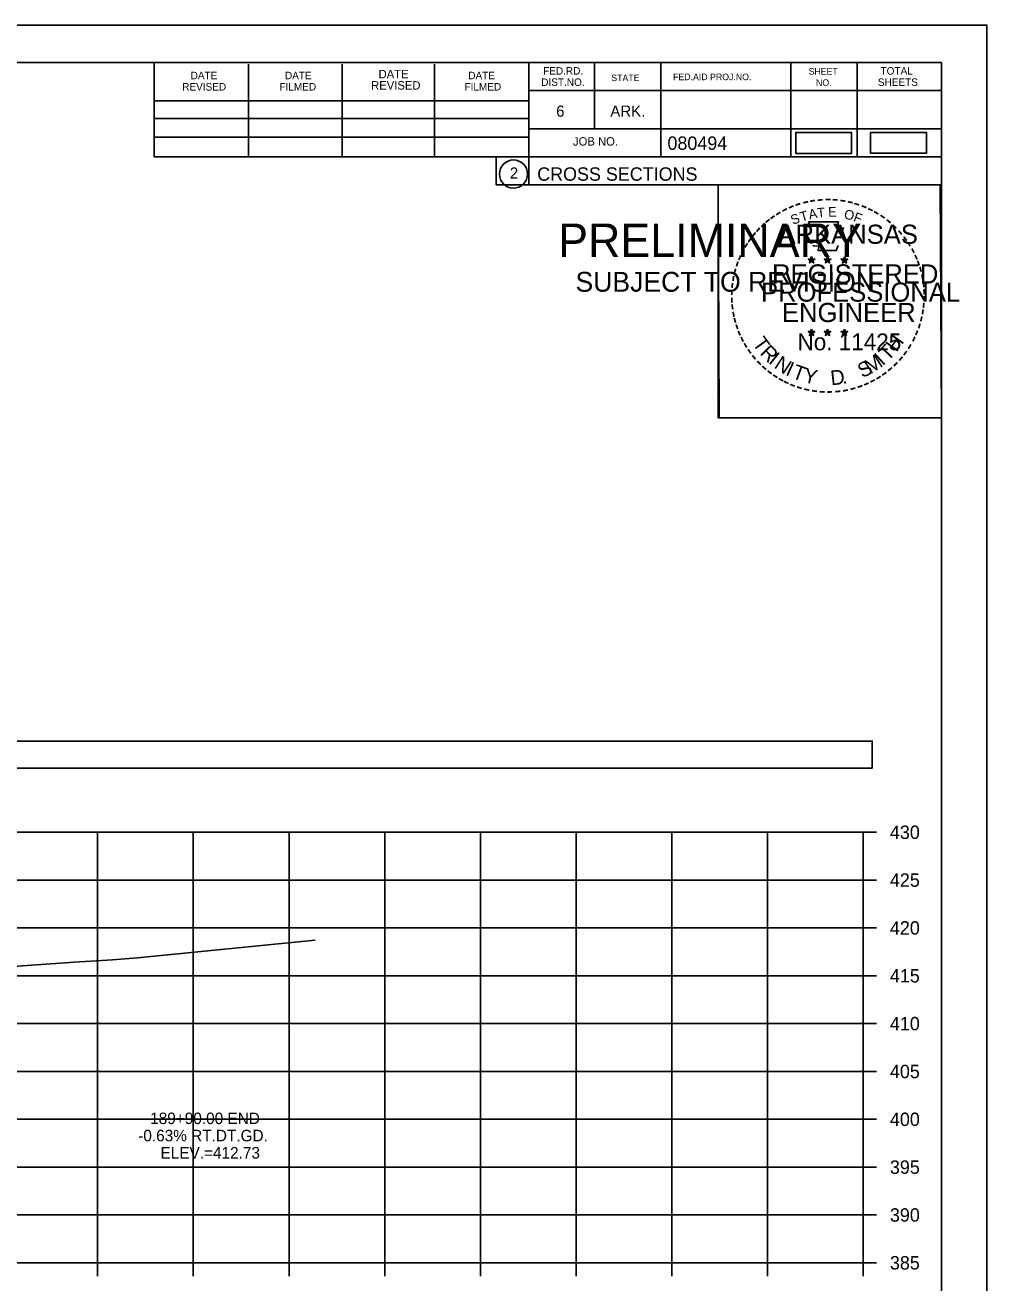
# Model space of a CAD drawing. Extents: x 1376273 to 1384221, y 378927 to 384592.
# Drawn here: x 1379819.8 to 1379920.3, y 380407.1 to 380538.5 of the extents above; entities that cross this region are included whole.
import ezdxf

# ---------------------------------------------------------------- set-up
doc = ezdxf.new("R2010")
doc.units = 0
for name, color, linetype in [('R_Axis', 7, 'Continuous'), ('R_Axis Annot', 7, 'Continuous'), ('R_Border', 7, 'Continuous'), ('R_Border PE', 7, 'Continuous'), ('R_Border Prem', 7, 'Continuous'), ('R_Drive', 7, 'Continuous'), ('R_Exist Surface', 7, 'Continuous'), ('R_Grid', 7, 'Continuous'), ('R_No Plot', 7, 'Continuous'), ('R_Xsect Elev', 7, 'Continuous')]:
    doc.layers.add(name, color=color, linetype=linetype)

msp = doc.modelspace()

# ---------------------------------------------------------------- linework, layer by layer
at = {"layer": 'R_Axis'}
for p, q in [((1379907.33, 380409.16), (1379907.33, 380454.16)), ((1379908.73, 380454.16), (1379907.33, 380454.16)), ((1379908.73, 380449.16), (1379907.33, 380449.16)), ((1379908.73, 380444.16), (1379907.33, 380444.16)), ((1379908.73, 380439.16), (1379907.33, 380439.16)), ((1379908.73, 380434.16), (1379907.33, 380434.16)), ((1379908.73, 380429.16), (1379907.33, 380429.16)), ((1379908.73, 380424.16), (1379907.33, 380424.16)), ((1379908.73, 380419.16), (1379907.33, 380419.16)), ((1379908.73, 380414.16), (1379907.33, 380414.16)), ((1379607.33, 380409.16), (1379907.33, 380409.16)), ((1379827.33, 380407.76), (1379827.33, 380409.16)), ((1379837.33, 380407.76), (1379837.33, 380409.16)), ((1379847.33, 380407.76), (1379847.33, 380409.16)), ((1379857.33, 380407.76), (1379857.33, 380409.16)), ((1379867.33, 380407.76), (1379867.33, 380409.16)), ((1379877.33, 380407.76), (1379877.33, 380409.16)), ((1379887.33, 380407.76), (1379887.33, 380409.16)), ((1379897.33, 380407.76), (1379897.33, 380409.16)), ((1379907.33, 380407.76), (1379907.33, 380409.16)), ((1379908.73, 380409.16), (1379907.33, 380409.16))]:
    msp.add_line(p, q, dxfattribs=at)
at = {"layer": 'R_Axis Annot'}
msp.add_lwpolyline([(1379606.49, 380460.87), (1379908.29, 380460.87), (1379908.29, 380463.69), (1379606.49, 380463.69)], close=True, dxfattribs=at)
at = {"layer": 'R_Border'}
for p, q in [((1379599.33, 380534.62), (1379915.51, 380534.62)), ((1379833.25, 380524.74), (1379833.25, 380534.62)), ((1379843.11, 380524.74), (1379843.11, 380534.42)), ((1379852.87, 380524.74), (1379852.87, 380534.42)), ((1379862.55, 380524.74), (1379862.55, 380534.42)), ((1379872.41, 380534.62), (1379872.41, 380521.82)), ((1379879.25, 380534.62), (1379879.25, 380527.68)), ((1379886.19, 380534.62), (1379886.19, 380524.74)), ((1379899.77, 380534.62), (1379899.77, 380524.74)), ((1379906.71, 380534.62), (1379906.71, 380524.74)), ((1379915.51, 380329.16), (1379915.51, 380534.62)), ((1379915.51, 380531.68), (1379872.41, 380531.68)), ((1379915.51, 380531.7), (1379915.51, 380531.7)), ((1379833.25, 380530.6), (1379872.41, 380530.6)), ((1379833.25, 380528.74), (1379872.41, 380528.74)), ((1379915.51, 380527.68), (1379872.41, 380527.68)), ((1379875.37, 380527.68), (1379915.51, 380527.68)), ((1379833.25, 380524.74), (1379833.25, 380526.8)), ((1379833.25, 380526.8), (1379872.41, 380526.8)), ((1379915.51, 380524.74), (1379833.25, 380524.74)), ((1379872.41, 380521.82), (1379915.51, 380521.82))]:
    msp.add_line(p, q, dxfattribs=at)
msp.add_circle((1379870.79, 380522.95), 1.47, dxfattribs=at)
at = {"layer": 'R_Border PE'}
for p, q in [((1379901.59, 380514.07), (1379901.94, 380513.96)), ((1379901.59, 380514.07), (1379901.85, 380514.03)), ((1379901.59, 380514.07), (1379901.83, 380513.95)), ((1379901.73, 380513.66), (1379901.94, 380513.96)), ((1379901.94, 380514.33), (1379901.9, 380514.07)), ((1379901.94, 380513.96), (1379901.94, 380514.33)), ((1379901.94, 380514.33), (1379901.99, 380514.08)), ((1379902.29, 380514.07), (1379901.94, 380513.96)), ((1379902.15, 380513.66), (1379901.94, 380513.96)), ((1379902.29, 380514.07), (1379902, 380514.02)), ((1379902.15, 380513.66), (1379902.02, 380513.95)), ((1379902.29, 380514.07), (1379902.08, 380513.97)), ((1379903.26, 380514.07), (1379903.61, 380513.96)), ((1379903.26, 380514.07), (1379903.52, 380514.03)), ((1379903.26, 380514.07), (1379903.5, 380513.95)), ((1379903.4, 380513.66), (1379903.61, 380513.96)), ((1379903.61, 380514.33), (1379903.57, 380514.07)), ((1379903.61, 380513.96), (1379903.61, 380514.33)), ((1379903.61, 380514.33), (1379903.66, 380514.08)), ((1379903.96, 380514.07), (1379903.61, 380513.96)), ((1379903.82, 380513.66), (1379903.61, 380513.96)), ((1379903.96, 380514.07), (1379903.67, 380514.02)), ((1379903.82, 380513.66), (1379903.69, 380513.95)), ((1379903.96, 380514.07), (1379903.75, 380513.97)), ((1379905.03, 380514.06), (1379905.38, 380513.95)), ((1379905.03, 380514.06), (1379905.28, 380514.01)), ((1379905.03, 380514.06), (1379905.26, 380513.94)), ((1379905.16, 380513.65), (1379905.38, 380513.95)), ((1379905.38, 380514.31), (1379905.33, 380514.06)), ((1379905.38, 380513.95), (1379905.38, 380514.31)), ((1379905.38, 380514.31), (1379905.42, 380514.06)), ((1379905.72, 380514.06), (1379905.38, 380513.95)), ((1379905.59, 380513.65), (1379905.38, 380513.95)), ((1379905.72, 380514.06), (1379905.44, 380514.01)), ((1379905.72, 380514.06), (1379905.52, 380513.96)), ((1379901.73, 380513.66), (1379901.85, 380513.91)), ((1379901.73, 380513.66), (1379901.94, 380513.88)), ((1379902.15, 380513.66), (1379901.94, 380513.88)), ((1379903.4, 380513.66), (1379903.52, 380513.91)), ((1379903.4, 380513.66), (1379903.61, 380513.88)), ((1379903.82, 380513.66), (1379903.61, 380513.88)), ((1379905.16, 380513.65), (1379905.29, 380513.9)), ((1379905.16, 380513.65), (1379905.37, 380513.87)), ((1379905.59, 380513.65), (1379905.37, 380513.87)), ((1379905.59, 380513.65), (1379905.45, 380513.94)), ((1379901.59, 380506.5), (1379901.94, 380506.39)), ((1379901.59, 380506.5), (1379901.84, 380506.45)), ((1379901.59, 380506.5), (1379901.83, 380506.38)), ((1379901.72, 380506.09), (1379901.94, 380506.39)), ((1379901.72, 380506.09), (1379901.85, 380506.33)), ((1379901.72, 380506.09), (1379901.94, 380506.31)), ((1379901.94, 380506.75), (1379901.9, 380506.5)), ((1379901.94, 380506.39), (1379901.94, 380506.75)), ((1379901.94, 380506.75), (1379901.99, 380506.5)), ((1379902.28, 380506.5), (1379901.94, 380506.39)), ((1379902.15, 380506.09), (1379901.94, 380506.39)), ((1379902.15, 380506.09), (1379901.94, 380506.3)), ((1379902.28, 380506.5), (1379902, 380506.45)), ((1379902.15, 380506.09), (1379902.01, 380506.38)), ((1379902.28, 380506.5), (1379902.08, 380506.4)), ((1379903.26, 380506.5), (1379903.61, 380506.39)), ((1379903.26, 380506.5), (1379903.51, 380506.45)), ((1379903.26, 380506.5), (1379903.49, 380506.38)), ((1379903.39, 380506.09), (1379903.61, 380506.39)), ((1379903.39, 380506.09), (1379903.52, 380506.33)), ((1379903.39, 380506.09), (1379903.6, 380506.31)), ((1379903.61, 380506.75), (1379903.57, 380506.5)), ((1379903.82, 380506.09), (1379903.6, 380506.3)), ((1379903.61, 380506.39), (1379903.61, 380506.75)), ((1379903.61, 380506.75), (1379903.66, 380506.5)), ((1379903.95, 380506.5), (1379903.61, 380506.39)), ((1379903.82, 380506.09), (1379903.61, 380506.39)), ((1379903.95, 380506.5), (1379903.67, 380506.45)), ((1379903.82, 380506.09), (1379903.68, 380506.38)), ((1379903.95, 380506.5), (1379903.75, 380506.4)), ((1379905.02, 380506.49), (1379905.37, 380506.38)), ((1379905.02, 380506.49), (1379905.28, 380506.44)), ((1379905.02, 380506.49), (1379905.26, 380506.37)), ((1379905.16, 380506.08), (1379905.37, 380506.38)), ((1379905.16, 380506.08), (1379905.28, 380506.32)), ((1379905.16, 380506.08), (1379905.37, 380506.3)), ((1379905.37, 380506.74), (1379905.33, 380506.49)), ((1379905.37, 380506.38), (1379905.37, 380506.74)), ((1379905.37, 380506.74), (1379905.42, 380506.49)), ((1379905.72, 380506.49), (1379905.37, 380506.38)), ((1379905.59, 380506.08), (1379905.37, 380506.38)), ((1379905.59, 380506.08), (1379905.37, 380506.29)), ((1379905.72, 380506.49), (1379905.43, 380506.44)), ((1379905.59, 380506.08), (1379905.45, 380506.37)), ((1379905.72, 380506.49), (1379905.52, 380506.39))]:
    msp.add_line(p, q, dxfattribs=at)
for points in [[(1379901.63, 380517.95), (1379901.9, 380517.12)], [(1379905.14, 380517.03), (1379905.29, 380517.31), (1379904.6, 380517.29), (1379904.75, 380517.95), (1379901.63, 380517.95)], [(1379902.13, 380515.53), (1379902.13, 380515.44), (1379902.69, 380515.42), (1379902.63, 380514.95), (1379904.5, 380514.95), (1379904.71, 380515.48)], [(1379901.94, 380514.33), (1379902.15, 380513.66), (1379901.59, 380514.07), (1379902.29, 380514.07), (1379901.73, 380513.66), (1379901.94, 380514.33)], [(1379903.61, 380514.33), (1379903.82, 380513.66), (1379903.26, 380514.07), (1379903.96, 380514.07), (1379903.4, 380513.66), (1379903.61, 380514.33)], [(1379905.38, 380514.31), (1379905.59, 380513.65), (1379905.03, 380514.06), (1379905.72, 380514.06), (1379905.16, 380513.65), (1379905.38, 380514.31)], [(1379901.94, 380506.75), (1379902.15, 380506.09), (1379901.59, 380506.5), (1379902.28, 380506.5), (1379901.72, 380506.09), (1379901.94, 380506.75)], [(1379903.61, 380506.75), (1379903.82, 380506.09), (1379903.26, 380506.5), (1379903.95, 380506.5), (1379903.39, 380506.09), (1379903.61, 380506.75)], [(1379905.37, 380506.74), (1379905.59, 380506.08), (1379905.02, 380506.49), (1379905.72, 380506.49), (1379905.16, 380506.08), (1379905.37, 380506.74)]]:
    msp.add_lwpolyline(points, dxfattribs=at)
for centre, radius in [((1379901.94, 380513.96), 0.172), ((1379901.94, 380513.96), 0.145), ((1379901.94, 380513.96), 0.116), ((1379901.94, 380513.96), 0.0991), ((1379901.94, 380513.96), 0.0747), ((1379901.94, 380513.96), 0.0495), ((1379901.94, 380513.96), 0.0296), ((1379903.61, 380513.96), 0.172), ((1379903.61, 380513.96), 0.145), ((1379903.61, 380513.96), 0.116), ((1379903.61, 380513.96), 0.0991), ((1379903.61, 380513.96), 0.0747), ((1379903.61, 380513.96), 0.0495), ((1379903.61, 380513.96), 0.0296), ((1379905.37, 380513.95), 0.172), ((1379905.37, 380513.95), 0.145), ((1379905.37, 380513.95), 0.116), ((1379905.37, 380513.95), 0.0991), ((1379905.37, 380513.95), 0.0747), ((1379905.37, 380513.95), 0.0495), ((1379905.37, 380513.95), 0.0296), ((1379901.94, 380506.39), 0.172), ((1379901.94, 380506.39), 0.145), ((1379901.94, 380506.39), 0.116), ((1379901.94, 380506.39), 0.0991), ((1379901.94, 380506.39), 0.0747), ((1379901.94, 380506.39), 0.0495), ((1379901.94, 380506.39), 0.0296), ((1379903.61, 380506.39), 0.172), ((1379903.61, 380506.39), 0.145), ((1379903.61, 380506.39), 0.116), ((1379903.61, 380506.39), 0.0991), ((1379903.61, 380506.39), 0.0747), ((1379903.61, 380506.39), 0.0495), ((1379903.61, 380506.39), 0.0296), ((1379905.37, 380506.38), 0.172), ((1379905.37, 380506.38), 0.145), ((1379905.37, 380506.38), 0.116), ((1379905.37, 380506.38), 0.0991), ((1379905.37, 380506.38), 0.0747), ((1379905.37, 380506.38), 0.0495), ((1379905.37, 380506.38), 0.0296)]:
    msp.add_circle(centre, radius, dxfattribs=at)
at = {"layer": 'R_Drive'}
for points in [[(1379900.29, 380525.11), (1379906.12, 380525.11), (1379906.12, 380527.3), (1379900.29, 380527.3)], [(1379908.11, 380525.12), (1379913.95, 380525.12), (1379913.95, 380527.3), (1379908.11, 380527.3)]]:
    msp.add_lwpolyline(points, close=True, dxfattribs=at)
at = {"layer": 'R_Exist Surface'}
msp.add_lwpolyline([(1379810.58, 380439.58), (1379824.86, 380440.57), (1379828.87, 380440.83), (1379831.51, 380441.05), (1379850.07, 380442.89)], dxfattribs=at)
at = {"layer": 'R_Grid'}
for p, q in [((1379607.33, 380454.16), (1379907.33, 380454.16)), ((1379827.33, 380409.16), (1379827.33, 380454.16)), ((1379837.33, 380409.16), (1379837.33, 380454.16)), ((1379847.33, 380409.16), (1379847.33, 380454.16)), ((1379857.33, 380409.16), (1379857.33, 380454.16)), ((1379867.33, 380409.16), (1379867.33, 380454.16)), ((1379877.33, 380409.16), (1379877.33, 380454.16)), ((1379887.33, 380409.16), (1379887.33, 380454.16)), ((1379897.33, 380409.16), (1379897.33, 380454.16)), ((1379907.33, 380409.16), (1379907.33, 380454.16)), ((1379607.33, 380449.16), (1379907.33, 380449.16)), ((1379607.33, 380444.16), (1379907.33, 380444.16)), ((1379607.33, 380439.16), (1379907.33, 380439.16)), ((1379607.33, 380434.16), (1379907.33, 380434.16)), ((1379607.33, 380429.16), (1379907.33, 380429.16)), ((1379607.33, 380424.16), (1379907.33, 380424.16)), ((1379607.33, 380419.16), (1379907.33, 380419.16)), ((1379607.33, 380414.16), (1379907.33, 380414.16)), ((1379607.33, 380409.16), (1379907.33, 380409.16))]:
    msp.add_line(p, q, dxfattribs=at)
at = {"layer": 'R_No Plot'}
for p, q in [((1379586.93, 380538.51), (1379920.26, 380538.51)), ((1379891.54, 380499.36), (1379891.54, 380499.36))]:
    msp.add_line(p, q, dxfattribs=at)
for points in [[(1379586.92, 380538.51), (1379920.26, 380538.51), (1379920.26, 380325.17), (1379586.92, 380325.17)], [(1379833.25, 380534.62), (1379833.25, 380524.74), (1379868.98, 380524.74), (1379868.98, 380521.82), (1379892.18, 380521.82), (1379892.18, 380497.48), (1379915.51, 380497.48), (1379915.51, 380329.16), (1379599.33, 380329.16), (1379599.33, 380534.62)], [(1379892.18, 380521.82), (1379915.39, 380521.82), (1379915.51, 380497.48), (1379892.3, 380497.48)]]:
    msp.add_lwpolyline(points, close=True, dxfattribs=at)

# ---------------------------------------------------------------- texts
at = {"layer": 'R_Axis Annot'}
for s, p in [('430', (1379910.13, 380453.46)), ('425', (1379910.13, 380448.46)), ('420', (1379910.13, 380443.46)), ('415', (1379910.13, 380438.46)), ('410', (1379910.13, 380433.46)), ('405', (1379910.13, 380428.46)), ('400', (1379910.13, 380423.46)), ('395', (1379910.13, 380418.46)), ('390', (1379910.13, 380413.46)), ('385', (1379910.13, 380408.46))]:
    msp.add_text(s, height=1.4, dxfattribs=at).set_placement(p)
at = {"layer": 'R_Border'}
for s, height, p in [('DATE', 0.879, (1379856.69, 380532.96)), ('FED.RD.', 0.782, (1379873.89, 380533.34)), ('SHEET', 0.684, (1379901.63, 380533.34)), ('TOTAL', 0.782, (1379909.15, 380533.34)), ('REVISED', 0.782, (1379836.17, 380531.68)), ('DATE', 0.782, (1379837.05, 380532.86)), ('FILMED', 0.782, (1379846.33, 380531.68)), ('DATE', 0.782, (1379846.91, 380532.86)), ('REVISED', 0.879, (1379855.91, 380531.78)), ('FILMED', 0.782, (1379865.67, 380531.68)), ('DATE', 0.782, (1379866.07, 380532.86)), ('DIST.NO.', 0.782, (1379873.69, 380532.16)), ('STATE', 0.684, (1379881.01, 380532.66)), ('FED.AID PROJ.NO.', 0.684, (1379887.47, 380532.76)), ('NO.', 0.684, (1379902.41, 380532.16)), ('SHEETS', 0.782, (1379908.87, 380532.16)), ('6', 1.17, (1379875.25, 380528.94)), ('ARK.', 1.172, (1379880.91, 380528.94)), ('JOB NO.', 0.879, (1379877.01, 380525.92)), ('080494', 1.4, (1379886.88, 380525.48)), ('2', 1.17, (1379870.41, 380522.47)), ('CROSS SECTIONS', 1.4, (1379873.27, 380522.25))]:
    msp.add_text(s, height=height, rotation=360, dxfattribs=at).set_placement(p)
at = {"layer": 'R_Border PE'}
for s, height, rotation, p in [('-', 1.6, 28.7918, (1379899.11, 380518.49)), ('-', 1.6, 24.3072, (1379899.75, 380518.81)), ('-', 1.6, 19.1761, (1379900.38, 380519.08)), ('-', 1.6, 13.6301, (1379901.13, 380519.32)), ('A', 1, 11.2132, (1379901.73, 380518.21)), ('-', 1.6, 10.2193, (1379901.81, 380519.48)), ('T', 1, 6.0228, (1379902.58, 380518.38)), ('-', 1.6, 5.8968, (1379902.54, 380519.59)), ('-', 1.6, 0.1862, (1379903.31, 380519.66)), ('E', 1, 0.8323, (1379903.68, 380518.49)), ('-', 1.6, 357.743, (1379904.03, 380519.65)), ('-', 1.6, 352.1617, (1379904.78, 380519.59)), ('O', 1, 350.4515, (1379905.29, 380518.28)), ('-', 1.6, 347.2049, (1379905.5, 380519.48)), ('-', 1.6, 342.3362, (1379906.13, 380519.32)), ('-', 1.6, 337.8551, (1379906.87, 380519.1)), ('-', 1.6, 334.1211, (1379907.5, 380518.83)), ('-', 1.6, 38.9507, (1379897.46, 380517.35)), ('-', 1.6, 36.2317, (1379897.94, 380517.73)), ('-', 1.6, 34.0636, (1379898.52, 380518.12)), ('S', 1, 21.594, (1379899.99, 380517.63)), ('T', 1, 16.4036, (1379900.9, 380517.96)), ('F', 1, 340.0707, (1379906.24, 380518.05)), ('-', 1.6, 329.6409, (1379908.08, 380518.55)), ('-', 1.6, 325.8627, (1379908.72, 380518.19)), ('-', 1.6, 320.5297, (1379909.33, 380517.76)), ('-', 1.6, 50.6142, (1379896.18, 380515.97)), ('-', 1.6, 48.423, (1379896.58, 380516.45)), ('-', 1.6, 42.9622, (1379897.03, 380516.93)), ('ARKANSAS', 2, 360, (1379898.49, 380515.66)), ('-', 1.6, 315.5786, (1379909.93, 380517.27)), ('-', 1.6, 309.8797, (1379910.5, 380516.72)), ('-', 1.6, 58.0706, (1379895.44, 380514.87)), ('-', 1.6, 54.2325, (1379895.77, 380515.4)), ('-', 1.6, 306.6522, (1379911.02, 380516.12)), ('-', 1.4, 303.6753, (1379911.51, 380515.55)), ('-', 1.6, 67.7743, (1379894.87, 380513.65)), ('-', 1.6, 62.8713, (1379895.13, 380514.26)), ('DWB', 0.01, 360, (1379901.93, 380513.96)), ('DWB', 0.01, 360, (1379903.6, 380513.96)), ('DWB', 0.01, 360, (1379905.36, 380513.94)), ('-', 1.6, 299.6684, (1379911.83, 380514.94)), ('-', 1.6, 294.6628, (1379912.15, 380514.33)), ('-', 1.6, 75.461, (1379894.45, 380512.3)), ('-', 1.6, 72.3945, (1379894.65, 380513.02)), ('REGISTERED', 2, 360, (1379897.81, 380511.51)), ('-', 1.6, 290.5728, (1379912.41, 380513.76)), ('-', 1.6, 285.1233, (1379912.64, 380513.18)), ('-', 1.6, 85.1863, (1379894.24, 380510.9)), ('-', 1.6, 81.2013, (1379894.32, 380511.59)), ('PROFESSIONAL', 2, 360, (1379896.66, 380509.61)), ('-', 1.6, 280.5493, (1379912.84, 380512.43)), ('-', 1.6, 276.5962, (1379913, 380511.67)), ('-', 1.6, 94.1959, (1379894.25, 380509.47)), ('-', 1.6, 89.0622, (1379894.22, 380510.2)), ('-', 1.6, 274.3301, (1379913.06, 380510.94)), ('-', 1.6, 269.9407, (1379913.1, 380510.31)), ('-', 1.6, 98.9479, (1379894.33, 380508.81)), ('ENGINEER', 2, 360, (1379898.85, 380507.48)), ('-', 1.6, 260.9953, (1379913.01, 380508.99)), ('-', 1.6, 263.5172, (1379913.08, 380509.65)), ('-', 1.6, 101.7149, (1379894.46, 380508.07)), ('-', 1.6, 105.4578, (1379894.62, 380507.48)), ('-', 1.6, 255.7626, (1379912.9, 380508.31)), ('-', 1.6, 109.0874, (1379894.84, 380506.85)), ('-', 1.6, 114.0643, (1379895.09, 380506.25)), ('T', 1.54, 306.0406, (1379895.7, 380505.23)), ('No. 11425', 1.757, 360, (1379900.47, 380504.53)), ('DWB', 0.01, 360, (1379901.92, 380506.38)), ('DWB', 0.01, 360, (1379903.59, 380506.38)), ('DWB', 0.01, 360, (1379905.36, 380506.37)), ('H', 1.54, 54.6088, (1379910.82, 380504.26)), ('-', 1.6, 247.8887, (1379912.49, 380506.92)), ('-', 1.6, 252.8681, (1379912.72, 380507.59)), ('-', 1.6, 115.7289, (1379895.4, 380505.63)), ('-', 1.6, 120.4471, (1379895.75, 380505.05)), ('R', 1.54, 314.005, (1379896.46, 380504.18)), ('T', 1.54, 46.6444, (1379909.93, 380503.32)), ('-', 1.6, 239.0712, (1379911.84, 380505.54)), ('-', 1.6, 244.6197, (1379912.23, 380506.29)), ('-', 1.6, 125.8934, (1379896.16, 380504.49)), ('-', 1.6, 130.7181, (1379896.62, 380503.93)), ('-', 1.6, 134.2238, (1379897.14, 380503.39)), ('I', 1.54, 321.9694, (1379897.36, 380503.25)), ('N', 1.54, 326.5002, (1379897.93, 380502.77)), ('M', 1.54, 32.6563, (1379908.08, 380501.99)), ('I', 1.54, 42.1136, (1379909.37, 380502.84)), ('-', 1.6, 231.2538, (1379911.01, 380504.32)), ('-', 1.6, 233.8452, (1379911.44, 380504.89)), ('-', 1.6, 138.9338, (1379897.66, 380502.93)), ('-', 1.6, 144.6463, (1379898.22, 380502.52)), ('I', 1.54, 335.3603, (1379899.13, 380501.99)), ('T', 1.54, 339.8912, (1379899.8, 380501.66)), ('Y', 1.54, 347.8556, (1379901.01, 380501.22)), ('D', 1.54, 6.3969, (1379904, 380500.86)), ('S', 1.54, 26.9312, (1379907.24, 380501.59)), ('-', 1.6, 215.7363, (1379909.46, 380502.78)), ('-', 1.6, 221.0851, (1379910, 380503.25)), ('-', 1.6, 225.7653, (1379910.53, 380503.76)), ('-', 1.6, 148.0898, (1379898.78, 380502.15)), ('-', 1.6, 151.5704, (1379899.36, 380501.82)), ('-', 1.6, 154.6002, (1379899.88, 380501.58)), ('-', 1.6, 158.5612, (1379900.5, 380501.32)), ('.', 1.54, 13.7642, (1379905.19, 380500.98)), ('-', 1.6, 200.7184, (1379907.12, 380501.45)), ('-', 1.6, 204.2516, (1379907.74, 380501.72)), ('-', 1.6, 207.3568, (1379908.36, 380502.04)), ('-', 1.6, 212.2491, (1379908.92, 380502.39)), ('-', 1.6, 162.7983, (1379901.19, 380501.11)), ('-', 1.6, 167.5555, (1379901.91, 380500.95)), ('-', 1.6, 173.1155, (1379902.68, 380500.84)), ('-', 1.6, 176.5183, (1379903.43, 380500.78)), ('-', 1.6, 181.5918, (1379904.17, 380500.8)), ('-', 1.6, 185.8167, (1379904.98, 380500.88)), ('-', 1.6, 191.2858, (1379905.71, 380501.01)), ('-', 1.6, 195.4743, (1379906.44, 380501.21))]:
    msp.add_text(s, height=height, rotation=rotation, dxfattribs=at).set_placement(p)
at = {"layer": 'R_Border Prem'}
for s, height, p in [('PRELIMINARY', 3.5, (1379875.46, 380514.28)), ('DWB', 0.01, (1379876.2, 380516.13)), ('SUBJECT TO REVISION', 2.0751, (1379877.27, 380510.65))]:
    msp.add_text(s, height=height, rotation=360, dxfattribs=at).set_placement(p)
at = {"layer": 'R_Xsect Elev'}
for s, p in [('189+90.00 END', (1379832.82, 380423.66)), ('-0.63% RT.DT.GD.', (1379831.57, 380421.86)), ('ELEV.=412.73', (1379833.9, 380420.06))]:
    msp.add_text(s, height=1.2, rotation=360, dxfattribs=at).set_placement(p)

doc.saveas('drawing.dxf')
